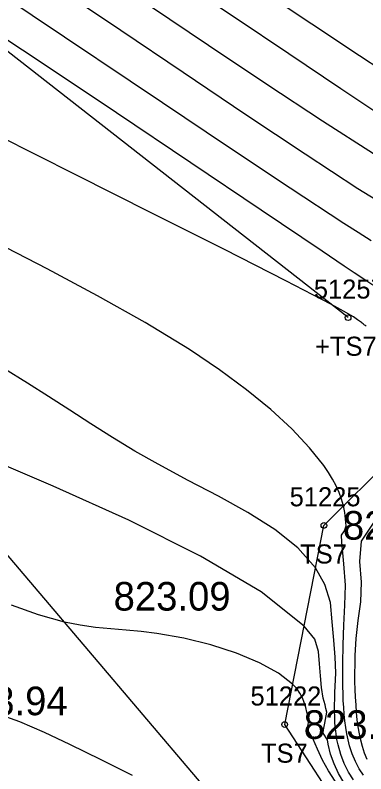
# Model space of a CAD drawing. Extents: x 1378535 to 1380697, y 997729 to 1000024.
# Drawn here: x 1380323.75 to 1380342.14, y 998381.34 to 998421.13 of the extents above; entities that cross this region are included whole.
import ezdxf

# ---------------------------------------------------------------- set-up
doc = ezdxf.new("R2010")
doc.units = 0
for name, color, linetype in [('RD_DTM_BkLn1', 7, 'Continuous'), ('RD_DTM_BkLn2', 7, 'Continuous'), ('RD_DTM_BkLn_txCode', 7, 'Continuous'), ('RD_DTM_Major1', 7, 'Continuous'), ('RD_DTM_Minor1', 7, 'Continuous'), ('RD_EX_Road', 7, 'Continuous'), ('RD_EX_TX_Misc_ELEV', 7, 'Continuous'), ('RD_EX_TX_Road_ELEV', 7, 'Continuous'), ('RD_HC_Survey_ELEV', 7, 'Continuous'), ('RD_SMD_Locator', 7, 'Continuous')]:
    doc.layers.add(name, color=color, linetype=linetype)

msp = doc.modelspace()

# ---------------------------------------------------------------- linework, layer by layer
at = {"layer": 'RD_DTM_BkLn1'}
msp.add_spline([(1380561.34, 997899.221), (1380543.703, 997960.783), (1380525.014, 998016.596), (1380501.317, 998075.31), (1380476.746, 998129.121), (1380448.822, 998181.196), (1380418.354, 998233.119), (1380383.215, 998285.146), (1380349.465, 998331.418), (1380310.818, 998378.028), (1380271.622, 998420.471), (1380231.531, 998459.847)], degree=3, dxfattribs=at)
at = {"layer": 'RD_DTM_BkLn2'}
msp.add_line((1380341.205, 998405.265), (1380298.429, 998438.717), dxfattribs=at)
for points in [[(1380445.271, 998223.722), (1380425.521, 998250.003), (1380406.53, 998278.614), (1380381.948, 998317.017), (1380359.789, 998349.512), (1380336.158, 998377.728), (1380301.941, 998417.998), (1380296.537, 998439.368), (1380254.318, 998483.533), (1380245.588, 998494.96), (1380223.313, 998517.04), (1380192.013, 998537.137)], [(1380342.243, 998378.297), (1380341.222, 998378.794), (1380337.882, 998383.923), (1380339.937, 998394.371), (1380347.246, 998401.635), (1380352.056, 998408.24), (1380354.428, 998415.538), (1380355.168, 998431.333), (1380353.577, 998440.924), (1380344.095, 998450.72), (1380341.062, 998464.56), (1380347.888, 998495.275)]]:
    msp.add_lwpolyline(points, dxfattribs=at)
at = {"layer": 'RD_DTM_Major1'}
for points in [[(1380342.546, 998413.859), (1380339.872, 998415.563), (1380336.937, 998417.491), (1380333.883, 998419.533), (1380330.85, 998421.581)], [(1380342.022, 998381.262), (1380341.795, 998381.604), (1380341.596, 998381.98), (1380341.427, 998382.385), (1380341.286, 998382.814), (1380341.207, 998383.124), (1380341.14, 998383.444), (1380341.085, 998383.773), (1380341.04, 998384.113), (1380341.004, 998384.464), (1380340.976, 998384.824), (1380340.956, 998385.18), (1380340.941, 998385.547), (1380340.931, 998385.925), (1380340.926, 998386.314), (1380340.926, 998386.715), (1380340.93, 998387.13), (1380340.953, 998388.112), (1380340.99, 998389.138), (1380341.034, 998390.185), (1380341.069, 998391.234), (1380340.975, 998392.359), (1380340.88, 998393.482), (1380340.87, 998393.863), (1380341.017, 998394.079), (1380341.111, 998394.342), (1380341.079, 998394.698), (1380341.03, 998395.046), (1380340.96, 998395.388), (1380340.86, 998395.742), (1380340.732, 998396.093), (1380340.576, 998396.442), (1380340.392, 998396.793), (1380340.178, 998397.146), (1380339.935, 998397.505), (1380339.187, 998398.446), (1380338.256, 998399.427), (1380337.151, 998400.44), (1380335.882, 998401.477), (1380334.457, 998402.528), (1380332.887, 998403.586), (1380330.571, 998405.005), (1380328.066, 998406.417), (1380325.432, 998407.818), (1380322.728, 998409.203)]]:
    msp.add_lwpolyline(points, dxfattribs=at)
at = {"layer": 'RD_DTM_Minor1'}
for points in [[(1380342.414, 998409.294), (1380341.729, 998409.732), (1380340.991, 998410.208), (1380338.176, 998412.055), (1380334.937, 998414.21), (1380331.471, 998416.532), (1380324.647, 998421.12), (1380321.682, 998423.103)], [(1380343.352, 998415.594), (1380340.826, 998417.271), (1380338.1, 998419.098), (1380335.282, 998420.995), (1380332.479, 998422.885)], [(1380342.658, 998411.436), (1380341.725, 998412.029), (1380338.953, 998413.836), (1380335.839, 998415.909), (1380332.56, 998418.115), (1380329.296, 998420.322), (1380326.222, 998422.396)], [(1380344.143, 998417.454), (1380341.802, 998419), (1380339.302, 998420.665), (1380336.723, 998422.39)], [(1380342.507, 998406.964), (1380342.034, 998407.281), (1380341.533, 998407.616), (1380341.003, 998407.971), (1380339.844, 998408.748), (1380336.648, 998410.901), (1380332.957, 998413.392), (1380329.065, 998416.011), (1380325.265, 998418.55), (1380321.848, 998420.798)], [(1380342.152, 998404.812), (1380342.112, 998404.845), (1380342.071, 998404.879), (1380342.03, 998404.911), (1380341.989, 998404.944), (1380341.948, 998404.976), (1380341.906, 998405.008), (1380341.703, 998405.154), (1380341.483, 998405.299), (1380341.239, 998405.45), (1380340.964, 998405.61), (1380340.651, 998405.784), (1380340.294, 998405.977), (1380337.945, 998407.202), (1380334.733, 998408.833), (1380330.953, 998410.734), (1380326.897, 998412.77), (1380322.861, 998414.803)], [(1380341.491, 998381.017), (1380341.229, 998381.43), (1380341.005, 998381.879), (1380340.82, 998382.359), (1380340.679, 998382.863), (1380340.621, 998383.144), (1380340.576, 998383.43), (1380340.542, 998383.722), (1380340.519, 998384.022), (1380340.505, 998384.329), (1380340.499, 998384.644), (1380340.5, 998384.953), (1380340.507, 998385.271), (1380340.518, 998385.597), (1380340.548, 998386.277), (1380340.564, 998386.632), (1380340.532, 998387.453), (1380340.456, 998388.347), (1380340.376, 998389.316), (1380340.29, 998390.326), (1380339.994, 998391.261), (1380339.497, 998392.136), (1380338.565, 998393.185), (1380337.358, 998394.146), (1380335.951, 998395.042), (1380334.415, 998395.896), (1380332.824, 998396.732), (1380331.25, 998397.573), (1380330.03, 998398.27), (1380328.858, 998398.98), (1380327.72, 998399.697), (1380326.606, 998400.416), (1380325.502, 998401.131), (1380324.396, 998401.836), (1380323.162, 998402.599)], [(1380340.989, 998380.888), (1380340.705, 998381.358), (1380340.469, 998381.858), (1380340.285, 998382.375), (1380340.161, 998382.902), (1380340.12, 998383.118), (1380339.901, 998383.465), (1380339.914, 998383.642), (1380339.948, 998383.814), (1380339.984, 998383.996), (1380340.022, 998384.186), (1380340.059, 998384.375), (1380340.1, 998384.574), (1380340.048, 998384.774), (1380339.998, 998384.962), (1380339.949, 998385.14), (1380339.904, 998385.313), (1380339.81, 998385.874), (1380339.76, 998386.482), (1380339.706, 998387.111), (1380339.652, 998387.753), (1380339.471, 998388.408), (1380338.899, 998389.092), (1380336.653, 998390.877), (1380333.463, 998392.758), (1380329.7, 998394.642), (1380325.733, 998396.435), (1380321.93, 998398.045)], [(1380342.213, 998382.095), (1380342.072, 998382.423), (1380341.954, 998382.776), (1380341.868, 998383.103), (1380341.797, 998383.446), (1380341.738, 998383.805), (1380341.691, 998384.177), (1380341.653, 998384.564), (1380341.623, 998384.965), (1380341.599, 998385.36), (1380341.58, 998385.769), (1380341.569, 998386.191), (1380341.565, 998386.627), (1380341.57, 998387.077), (1380341.584, 998387.543), (1380341.638, 998388.444), (1380341.735, 998389.389), (1380341.882, 998390.368), (1380341.911, 998391.394), (1380341.82, 998392.478), (1380341.908, 998393.543), (1380342.546, 998394.484)], [(1380340.533, 998380.953), (1380340.176, 998381.503), (1380339.865, 998382.065), (1380339.604, 998382.627), (1380339.364, 998383.197), (1380339.261, 998383.36), (1380339.164, 998383.513), (1380339.075, 998383.655), (1380339.082, 998383.746), (1380339.1, 998383.836), (1380339.119, 998383.932), (1380339.138, 998384.029), (1380339.143, 998384.134), (1380339.12, 998384.244), (1380339.097, 998384.354), (1380339.073, 998384.462), (1380339.049, 998384.57), (1380338.986, 998384.824), (1380338.91, 998385.075), (1380338.811, 998385.323), (1380338.682, 998385.567), (1380338.514, 998385.809), (1380338.3, 998386.048), (1380337.56, 998386.621), (1380336.557, 998387.165), (1380335.354, 998387.663), (1380334.014, 998388.097), (1380332.601, 998388.448), (1380331.179, 998388.7), (1380330.364, 998388.797), (1380329.561, 998388.872), (1380328.763, 998388.941), (1380327.963, 998389.023), (1380327.155, 998389.134), (1380326.331, 998389.293), (1380324.966, 998389.674), (1380323.557, 998390.189)], [(1380329.899, 998381.261), (1380328.261, 998382.072), (1380326.622, 998382.874), (1380325.282, 998383.509), (1380324.001, 998384.065), (1380322.799, 998384.493)]]:
    msp.add_lwpolyline(points, dxfattribs=at)
at = {"layer": 'RD_EX_Road'}
for points in [[(1380571.276, 997900.848), (1380553.838, 997963.229), (1380535.074, 998018.791), (1380510.809, 998079.184), (1380486.363, 998133.158), (1380458.393, 998185.941), (1380428.109, 998238.221), (1380392.689, 998291.143), (1380357.52, 998337.623), (1380319.367, 998385.164), (1380279.255, 998428.684), (1380239.596, 998468.129), (1380183.367, 998518.832)], [(1380551.892, 997897.33), (1380534.244, 997958.196), (1380514.831, 998013.467), (1380491.083, 998070.746), (1380467.518, 998124.397), (1380439.882, 998176.529), (1380409.174, 998228.123), (1380375.886, 998278.447), (1380340.748, 998326.222), (1380303.332, 998371.138), (1380263.981, 998413.97), (1380224.662, 998452.644), (1380168.713, 998504.787)]]:
    msp.add_spline(points, degree=3, dxfattribs=at)
at = {"layer": 'RD_SMD_Locator'}
for centre in [(1380341.205, 998405.265), (1380339.937, 998394.371), (1380337.882, 998383.923)]:
    msp.add_circle(centre, 0.15, dxfattribs=at)

# ---------------------------------------------------------------- texts
at = {"layer": 'RD_DTM_BkLn_txCode'}
for s, p in [('51257', (1380339.41, 998406.265)), ('+TS7', (1380339.473, 998403.265)), ('51225', (1380338.142, 998395.371)), ('TS7', (1380338.693, 998392.371)), ('51222', (1380336.087, 998384.923)), ('TS7', (1380336.638, 998381.923))]:
    msp.add_text(s, height=1, dxfattribs=at).set_placement(p)
at = {"layer": 'RD_EX_TX_Misc_ELEV'}
for s, p in [('820.27', (1380340.937, 998393.621)), ('823.70', (1380338.882, 998383.173))]:
    msp.add_text(s, height=1.5, dxfattribs=at).set_placement(p)
at = {"layer": 'RD_EX_TX_Road_ELEV'}
msp.add_text('823.94', height=1.5, dxfattribs=at).set_placement((1380320.367, 998384.414))
at = {"layer": 'RD_HC_Survey_ELEV'}
msp.add_text('823.09', height=1.5, dxfattribs=at).set_placement((1380328.91, 998389.902))

doc.saveas('drawing.dxf')
